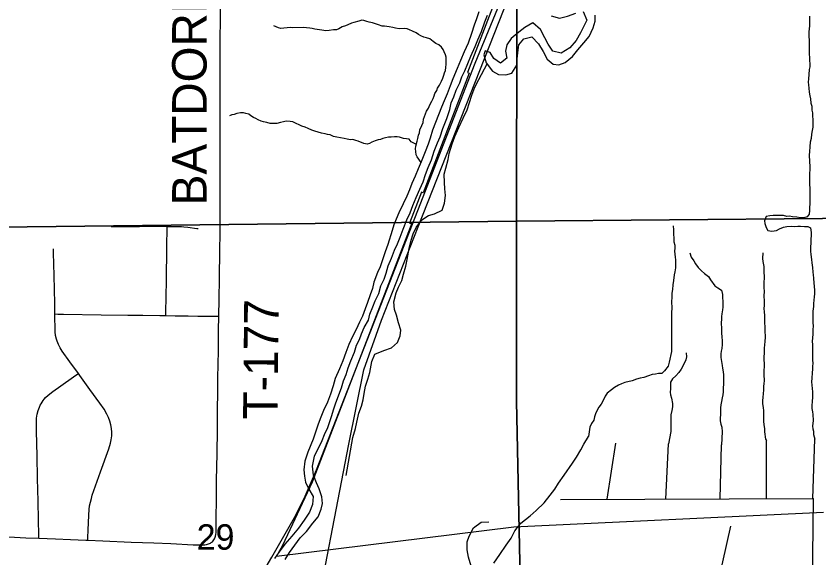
# Model space of a CAD drawing. Extents: x 0 to 34, y 0 to 22.
# Drawn here: x 18.444 to 19.767, y 10.029 to 10.922 of the extents above; entities that cross this region are included whole.
import ezdxf

# ---------------------------------------------------------------- set-up
doc = ezdxf.new("R2010")
doc.units = 0
for name, color, linetype in [('GM_X_Corporation', 7, 'Continuous'), ('GM_X_Major_River', 7, 'Continuous'), ('GM_X_Minor_River', 7, 'Continuous'), ('GM_X_Rail_Line', 7, 'Continuous'), ('GM_X_Section', 7, 'Continuous'), ('GM_X_Section_Text', 7, 'Continuous'), ('GM_X_Township_Road', 7, 'Continuous'), ('GM_X_Township_Road_Text', 7, 'Continuous')]:
    doc.layers.add(name, color=color, linetype=linetype)

msp = doc.modelspace()

# ---------------------------------------------------------------- linework, layer by layer
at = {"layer": 'GM_X_Corporation'}
msp.add_lwpolyline([(19.2479, 10.9862), (19.1874, 10.8288), (19.1902, 10.8276), (19.1145, 10.6304), (19.1117, 10.6316), (19.0921, 10.5806), (19.0955, 10.5806), (18.9315, 10.1536), (18.8828, 10.0492), (18.8728, 10.0318), (19.2638, 10.0798), (19.774, 10.1041)], dxfattribs=at)
at = {"layer": 'GM_X_Major_River'}
for points in [[(19.2063, 10.9287), (19.2022, 10.9173), (19.1985, 10.907), (19.1941, 10.8929), (19.1885, 10.8769), (19.1818, 10.8629), (19.1762, 10.8484), (19.1706, 10.8351), (19.1635, 10.8184), (19.1591, 10.8066), (19.1538, 10.7936), (19.149, 10.7818), (19.1449, 10.7716), (19.1397, 10.759), (19.1345, 10.7461), (19.13, 10.7335), (19.1259, 10.7206), (19.1226, 10.7107), (19.1178, 10.6978), (19.1114, 10.6814), (19.1062, 10.67), (19.101, 10.6578), (19.0958, 10.646), (19.0921, 10.6354), (19.0876, 10.6251), (19.0812, 10.6122), (19.0741, 10.5973), (19.0697, 10.5871), (19.0663, 10.5776), (19.0634, 10.5681), (19.056, 10.5452), (19.0519, 10.5331), (19.0485, 10.5232), (19.0433, 10.5087), (19.0392, 10.4989), (19.0333, 10.4833), (19.0307, 10.473), (19.027, 10.4624), (19.0229, 10.4498), (19.0188, 10.4392), (19.0143, 10.4274), (19.0095, 10.4171), (19.0039, 10.4053), (18.9979, 10.3935), (18.9919, 10.3802), (18.9871, 10.3672), (18.9819, 10.3536), (18.9763, 10.3402), (18.9696, 10.3246), (18.9663, 10.3125), (18.9615, 10.2984), (18.9566, 10.2855), (18.9503, 10.2718), (18.9447, 10.2577), (18.941, 10.2474), (18.9373, 10.2375), (18.9329, 10.2244)], [(18.948, 10.2221), (18.9521, 10.2323), (18.9573, 10.2434), (18.9606, 10.2533), (18.964, 10.2632), (18.9669, 10.2727), (18.9703, 10.2841), (18.9796, 10.3088), (18.9829, 10.3206), (18.9874, 10.3312), (18.9907, 10.3422), (18.9952, 10.3537), (19.0011, 10.3677), (19.0045, 10.3791), (19.0093, 10.3886), (19.0127, 10.3982), (19.0171, 10.4084), (19.0242, 10.4206), (19.0268, 10.4305), (19.0317, 10.4427), (19.0354, 10.4526), (19.0414, 10.4647), (19.0447, 10.4773), (19.0499, 10.4883), (19.0532, 10.4982), (19.057, 10.51), (19.0622, 10.5225), (19.0674, 10.5362), (19.0719, 10.5461), (19.0763, 10.5572), (19.0812, 10.5705), (19.0875, 10.5857), (19.0931, 10.5975), (19.0975, 10.6093), (19.1028, 10.6226), (19.1087, 10.6363), (19.1143, 10.6488), (19.118, 10.6606), (19.1229, 10.6724), (19.1281, 10.6846), (19.1325, 10.699), (19.1381, 10.7131), (19.1426, 10.7226), (19.147, 10.7363), (19.1534, 10.7531), (19.1582, 10.7679), (19.1608, 10.7785), (19.1649, 10.7884), (19.1689, 10.7994), (19.1749, 10.8116), (19.1783, 10.8215), (19.1831, 10.8314), (19.1928, 10.8557), (19.1999, 10.8717), (19.2044, 10.8828), (19.2107, 10.8961), (19.2163, 10.9124), (19.2204, 10.9235)], [(18.9329, 10.2244), (18.9246, 10.2032), (18.9194, 10.188), (18.9179, 10.1739), (18.9187, 10.1637), (18.9203, 10.1538), (18.926, 10.1421), (18.9329, 10.13), (18.9322, 10.117), (18.9269, 10.1041), (18.9183, 10.0908), (18.9089, 10.0778), (18.898, 10.0645), (18.8863, 10.0515), (18.8773, 10.0386), (18.8694, 10.0276)], [(18.8868, 10.0261), (18.8944, 10.0379), (18.903, 10.0497), (18.912, 10.0619), (18.9222, 10.0722), (18.9327, 10.0859), (18.9414, 10.0962), (18.9466, 10.1091), (18.9484, 10.1186), (18.9476, 10.1296), (18.943, 10.1425), (18.9384, 10.1524), (18.9335, 10.1653), (18.9319, 10.1797), (18.9356, 10.1964), (18.948, 10.2221)]]:
    msp.add_lwpolyline(points, dxfattribs=at)
at = {"layer": 'GM_X_Minor_River'}
for points in [[(19.3779, 10.9292), (19.384, 10.9152), (19.3788, 10.9038), (19.3736, 10.8939), (19.3665, 10.8817), (19.3563, 10.8695), (19.342, 10.8607), (19.3283, 10.864), (19.3203, 10.8753)], [(19.2182, 10.8449), (19.2289, 10.831), (19.2385, 10.8254), (19.2506, 10.8251), (19.2604, 10.8278), (19.2686, 10.8408), (19.2693, 10.8514), (19.2704, 10.8613), (19.2722, 10.8742), (19.2801, 10.8845), (19.2933, 10.8876), (19.3044, 10.8759), (19.3124, 10.8635), (19.3189, 10.8506), (19.3285, 10.8424), (19.338, 10.8413), (19.3482, 10.8452), (19.3606, 10.8551), (19.3692, 10.8662), (19.3794, 10.8776), (19.388, 10.8883), (19.3947, 10.9024), (19.3981, 10.9134), (19.398, 10.9233)], [(19.3253, 10.922), (19.3389, 10.9183), (19.3522, 10.9214), (19.3658, 10.9268)], [(19.7509, 10.9218), (19.7511, 10.9055), (19.7504, 10.9006), (19.7501, 10.8956), (19.7501, 10.8903), (19.7507, 10.8801), (19.7507, 10.8732), (19.7505, 10.8645), (19.7506, 10.8584), (19.751, 10.8539), (19.7511, 10.8485), (19.7515, 10.8432), (19.7516, 10.8383), (19.7505, 10.8337), (19.7502, 10.8257), (19.7496, 10.8185), (19.7489, 10.8128), (19.7493, 10.8082), (19.7498, 10.8029), (19.7506, 10.7961), (19.7514, 10.7904), (19.7527, 10.7851), (19.7535, 10.7783), (19.7547, 10.773), (19.7552, 10.7669), (19.756, 10.762), (19.7561, 10.7571), (19.7565, 10.751), (19.7567, 10.7388), (19.7556, 10.7331), (19.7545, 10.727), (19.7539, 10.7202), (19.7524, 10.7137), (19.7518, 10.7069), (19.7511, 10.6981), (19.7508, 10.6928), (19.751, 10.6814), (19.7514, 10.6742), (19.7515, 10.6696), (19.7512, 10.6616), (19.7509, 10.6563), (19.7511, 10.6438), (19.7519, 10.6385), (19.7516, 10.6309), (19.7517, 10.624), (19.7514, 10.6176), (19.7519, 10.6119), (19.7512, 10.6066), (19.7512, 10.6012), (19.7505, 10.5955)], [(19.1109, 10.6802), (19.1043, 10.6895), (19.1031, 10.6933), (19.1023, 10.6986), (19.1018, 10.7028), (19.1025, 10.7073), (19.1043, 10.7153), (19.1058, 10.7199), (19.1065, 10.7252), (19.1083, 10.7294), (19.109, 10.7344), (19.1124, 10.7416), (19.1142, 10.7466), (19.1149, 10.7516), (19.1197, 10.7649), (19.1234, 10.7699), (19.1256, 10.7756), (19.1286, 10.7817), (19.1308, 10.786), (19.1326, 10.7902), (19.1334, 10.7943), (19.1371, 10.7993), (19.1382, 10.8031), (19.1412, 10.8081), (19.1449, 10.8142), (19.1471, 10.8192), (19.1486, 10.8242), (19.1496, 10.8284), (19.1511, 10.8322), (19.1518, 10.8371), (19.1521, 10.8425), (19.1524, 10.8474), (19.1524, 10.8542), (19.1512, 10.858), (19.1492, 10.8629), (19.1472, 10.8667), (19.1445, 10.8705), (19.1403, 10.8742), (19.1353, 10.8764), (19.1311, 10.8798), (19.1253, 10.8843), (19.12, 10.8857), (19.1154, 10.8872), (19.1108, 10.889), (19.1066, 10.8912), (19.1028, 10.8942), (19.097, 10.8968), (19.0917, 10.899), (19.0879, 10.9005), (19.0833, 10.9012), (19.0749, 10.9007), (19.0688, 10.9017), (19.0642, 10.9028), (19.0585, 10.9039), (19.0509, 10.9049), (19.0467, 10.9052), (19.041, 10.9071), (19.0356, 10.9089), (19.0307, 10.9107), (19.0253, 10.9118), (19.0215, 10.9129), (19.0169, 10.9147), (19.0131, 10.9151), (19.0082, 10.9135), (18.9999, 10.9111), (18.9961, 10.9099), (18.9904, 10.9075), (18.9862, 10.9056), (18.9809, 10.904), (18.9757, 10.9009), (18.9715, 10.8989), (18.9669, 10.8992), (18.9597, 10.898), (18.954, 10.8976), (18.9475, 10.8986), (18.9395, 10.8996), (18.9357, 10.9003), (18.9315, 10.9011), (18.9277, 10.9018), (18.9224, 10.9021), (18.9174, 10.9028), (18.8988, 10.9025), (18.895, 10.9028), (18.8901, 10.9024), (18.8848, 10.9016), (18.8798, 10.9015), (18.876, 10.9026), (18.8722, 10.9041), (18.8683, 10.9059)], [(19.3203, 10.8753), (19.3149, 10.8859), (19.308, 10.8998), (19.2954, 10.9104), (19.2819, 10.9027), (19.2721, 10.895), (19.2593, 10.8847), (19.2525, 10.8744), (19.2499, 10.8641), (19.2523, 10.8524), (19.2417, 10.8444), (19.2311, 10.8519), (19.2249, 10.8617)], [(19.2249, 10.8617), (19.2168, 10.8644), (19.2142, 10.858), (19.2182, 10.8449)], [(18.9876, 10.1648), (18.9987, 10.227), (19.0028, 10.2418), (19.005, 10.2525), (19.0086, 10.2673), (19.0127, 10.2787), (19.0157, 10.2893), (19.0171, 10.2996), (19.0193, 10.3117), (19.023, 10.3231), (19.0264, 10.3345), (19.0296, 10.3524), (19.0349, 10.3646), (19.0496, 10.3707), (19.0624, 10.375), (19.0722, 10.3838), (19.0767, 10.3945), (19.0774, 10.404), (19.0739, 10.4161), (19.0704, 10.4286), (19.0673, 10.4384), (19.0661, 10.4509), (19.0698, 10.4657), (19.0739, 10.4752), (19.0791, 10.4859), (19.082, 10.4961), (19.0857, 10.5094), (19.0879, 10.5208), (19.0912, 10.5387), (19.0945, 10.5524), (19.0979, 10.563), (19.1031, 10.5733), (19.1125, 10.5859), (19.123, 10.5928), (19.1329, 10.5959), (19.1457, 10.6017), (19.1498, 10.6135), (19.1512, 10.626), (19.1504, 10.637), (19.1495, 10.6472), (19.1491, 10.6612), (19.1517, 10.6711), (19.1557, 10.6856), (19.1575, 10.6954), (19.1624, 10.7114), (19.1664, 10.7232), (19.1732, 10.738), (19.1806, 10.7536), (19.187, 10.7673), (19.1907, 10.7795), (19.1948, 10.7913), (19.1996, 10.8046), (19.2059, 10.8172), (19.2199, 10.8428)], [(19.1032, 10.7103), (19.0948, 10.7144), (19.0914, 10.719), (19.0872, 10.7193), (19.0818, 10.72), (19.0753, 10.7222), (19.0715, 10.7229), (19.0673, 10.7228), (19.0616, 10.7224), (19.0575, 10.7223), (19.0525, 10.7211), (19.048, 10.7199), (19.0442, 10.7183), (19.0404, 10.7175), (19.0351, 10.7159), (19.0298, 10.714), (19.026, 10.712), (19.0223, 10.7104), (19.0169, 10.7119), (19.0074, 10.7156), (19.0032, 10.7166), (18.9986, 10.7181), (18.9948, 10.718), (18.9891, 10.7187), (18.9841, 10.7198), (18.9784, 10.7209), (18.9719, 10.7223), (18.9669, 10.7234), (18.9612, 10.726), (18.957, 10.7267), (18.9532, 10.7277), (18.9467, 10.7288), (18.9414, 10.7302), (18.936, 10.7321), (18.931, 10.7339), (18.9249, 10.7365), (18.92, 10.7387), (18.9142, 10.7405), (18.91, 10.7427), (18.9054, 10.7446), (18.8997, 10.7472), (18.8955, 10.7482), (18.8886, 10.7485), (18.8845, 10.7477), (18.8792, 10.7461), (18.8731, 10.7445), (18.8682, 10.7445), (18.8625, 10.7448), (18.8567, 10.7462), (18.8514, 10.7477), (18.8476, 10.7487), (18.8426, 10.751), (18.8384, 10.7532), (18.8346, 10.7547), (18.8307, 10.7576), (18.8269, 10.7599), (18.8223, 10.7613), (18.8181, 10.762), (18.8132, 10.762), (18.8075, 10.7611), (18.8029, 10.7595), (18.7991, 10.7587), (18.795, 10.7575)], [(19.7505, 10.5955), (19.7472, 10.5909), (19.7415, 10.589), (19.7362, 10.5893), (19.7301, 10.5903), (19.7228, 10.591), (19.7183, 10.5921), (19.7137, 10.5916), (19.7084, 10.5931), (19.7034, 10.593), (19.6969, 10.5933), (19.6913, 10.5929), (19.6859, 10.5924), (19.6799, 10.5912), (19.6769, 10.5843), (19.6777, 10.5798), (19.6797, 10.5733), (19.6824, 10.5684), (19.6889, 10.5674), (19.6969, 10.5682), (19.7018, 10.5713), (19.7082, 10.5737), (19.7139, 10.5749), (19.7208, 10.5754), (19.7265, 10.5751), (19.7318, 10.5755), (19.7364, 10.5756), (19.7428, 10.5749), (19.7482, 10.575), (19.7527, 10.5728), (19.754, 10.5652), (19.7537, 10.5599), (19.7534, 10.5538), (19.7534, 10.5489), (19.7528, 10.5397), (19.7529, 10.5344), (19.7533, 10.5287), (19.7546, 10.5208), (19.755, 10.5151), (19.7559, 10.5071), (19.7564, 10.4999), (19.7572, 10.4953), (19.7576, 10.4897), (19.7585, 10.4813), (19.7586, 10.4764), (19.7594, 10.4692), (19.7591, 10.4638), (19.7588, 10.4589), (19.7585, 10.4536), (19.7578, 10.4483), (19.7575, 10.4433), (19.7568, 10.4353), (19.7565, 10.43), (19.7567, 10.416), (19.7571, 10.411), (19.7568, 10.4049), (19.7565, 10.3977), (19.7559, 10.3912), (19.7556, 10.3855), (19.756, 10.3802), (19.7561, 10.3753), (19.7558, 10.37), (19.7559, 10.3601), (19.7563, 10.3548), (19.7564, 10.3495), (19.7561, 10.3441), (19.7562, 10.3396), (19.7555, 10.3339), (19.7548, 10.3248), (19.7545, 10.3187), (19.7554, 10.3081), (19.7559, 10.3024), (19.7563, 10.2974), (19.756, 10.2929), (19.7553, 10.2868), (19.755, 10.2796), (19.7551, 10.275), (19.7563, 10.2697), (19.7567, 10.2651), (19.7569, 10.2553), (19.7562, 10.2461), (19.7567, 10.2412), (19.7576, 10.2374), (19.7578, 10.2322), (19.7598, 10.2246)], [(19.5264, 10.5762), (19.5269, 10.5694), (19.527, 10.5622), (19.5274, 10.5557), (19.5275, 10.5496), (19.5291, 10.5444), (19.5292, 10.5394), (19.5288, 10.5345), (19.5297, 10.5246), (19.5302, 10.5201), (19.5303, 10.5132), (19.53, 10.5068), (19.5289, 10.5003), (19.5282, 10.4953), (19.5272, 10.4862), (19.5261, 10.479), (19.5251, 10.471), (19.524, 10.4649), (19.5241, 10.4581), (19.5238, 10.4512), (19.524, 10.4406), (19.5237, 10.433), (19.5239, 10.417), (19.5236, 10.4091), (19.5237, 10.3999), (19.5234, 10.3942), (19.5236, 10.3844), (19.5237, 10.3737), (19.5234, 10.3688), (19.5198, 10.3516), (19.518, 10.3448), (19.512, 10.3371), (19.5075, 10.3329), (19.5022, 10.3324), (19.4973, 10.3316), (19.4919, 10.3308), (19.4855, 10.3288), (19.4779, 10.326), (19.4722, 10.3248), (19.4662, 10.3232), (19.4586, 10.3208), (19.4465, 10.3176), (19.4415, 10.3157), (19.4366, 10.3133), (19.4298, 10.3098), (19.4246, 10.3059), (19.4178, 10.3005), (19.4141, 10.2952), (19.4118, 10.2894), (19.4078, 10.2822), (19.404, 10.2772), (19.3992, 10.268), (19.3966, 10.2611), (19.3959, 10.2558), (19.3918, 10.25), (19.3892, 10.2443), (19.3871, 10.2289)], [(19.554, 10.5314), (19.556, 10.5242), (19.5602, 10.5186), (19.563, 10.5133), (19.5676, 10.5073), (19.573, 10.5016), (19.578, 10.4975), (19.5845, 10.4923), (19.588, 10.487), (19.595, 10.4769), (19.6, 10.4739), (19.6058, 10.4698), (19.6077, 10.463), (19.6078, 10.4584), (19.6083, 10.4508), (19.608, 10.4421), (19.6077, 10.4375), (19.6066, 10.431), (19.6059, 10.4265), (19.606, 10.4219), (19.6057, 10.4166), (19.6058, 10.4056), (19.6063, 10.3999), (19.6068, 10.3927), (19.6072, 10.387), (19.6069, 10.3802), (19.6066, 10.3741), (19.6055, 10.3695), (19.6048, 10.3649), (19.6049, 10.3589), (19.6058, 10.3524), (19.607, 10.346), (19.6078, 10.3414), (19.6086, 10.3354), (19.6095, 10.3304), (19.6095, 10.3255), (19.6092, 10.3202), (19.6093, 10.3152), (19.609, 10.3091), (19.6087, 10.3027), (19.608, 10.2974), (19.6073, 10.2928), (19.6059, 10.2863), (19.6052, 10.281), (19.6045, 10.276), (19.6045, 10.2711), (19.6042, 10.2646), (19.6039, 10.2597), (19.604, 10.2544), (19.6052, 10.2491), (19.6064, 10.2442), (19.6073, 10.2366), (19.6059, 10.2151)], [(19.6742, 10.5315), (19.6739, 10.522), (19.6744, 10.5174), (19.6756, 10.5091), (19.6761, 10.503), (19.6762, 10.4893), (19.6759, 10.484), (19.6757, 10.4753), (19.6762, 10.4665), (19.6758, 10.462), (19.6764, 10.4506), (19.6764, 10.4449), (19.6761, 10.4399), (19.6762, 10.4343), (19.6767, 10.4282), (19.6767, 10.4221), (19.6772, 10.4157), (19.6773, 10.41), (19.6777, 10.4035), (19.6779, 10.3925), (19.6776, 10.3853), (19.6766, 10.3746), (19.6763, 10.3678), (19.676, 10.3587), (19.6762, 10.3461), (19.6756, 10.3362), (19.676, 10.3309), (19.6762, 10.3207), (19.6758, 10.3161), (19.6755, 10.3112), (19.6752, 10.3051), (19.6745, 10.2998), (19.6742, 10.2933), (19.6739, 10.2884), (19.6736, 10.283), (19.6748, 10.2762), (19.6753, 10.2717), (19.6754, 10.2599), (19.6751, 10.2538), (19.6756, 10.2485), (19.6768, 10.2417), (19.6772, 10.2367), (19.6785, 10.2246), (19.68, 10.2223)], [(19.5478, 10.3668), (19.5482, 10.36), (19.5471, 10.3554), (19.5453, 10.3505), (19.5394, 10.3397), (19.5356, 10.3344), (19.5308, 10.329), (19.5255, 10.324), (19.5221, 10.3186), (19.5218, 10.3122), (19.5219, 10.3072), (19.5216, 10.3019), (19.522, 10.2974), (19.5236, 10.2921), (19.5253, 10.2833), (19.5253, 10.2776), (19.5243, 10.2719), (19.5225, 10.2643), (19.5228, 10.237), (19.5188, 10.217)], [(19.2311, 10.0198), (19.2409, 10.0346), (19.251, 10.0495), (19.2597, 10.0613), (19.2657, 10.0731), (19.2755, 10.086), (19.2909, 10.0982), (19.3007, 10.1066), (19.3139, 10.1196), (19.3237, 10.1322), (19.3316, 10.1421), (19.3372, 10.152), (19.347, 10.1653), (19.3605, 10.1851), (19.3669, 10.1946), (19.374, 10.2068), (19.3792, 10.2163), (19.3871, 10.2289)], [(19.4179, 10.1253), (19.4322, 10.2181)], [(19.5144, 10.1257), (19.5188, 10.217)], [(19.6036, 10.1261), (19.6059, 10.2151)], [(19.6804, 10.1263), (19.68, 10.2223)], [(19.7568, 10.1266), (19.7598, 10.2246)], [(19.3407, 10.1251), (19.7576, 10.1266)], [(19.7569, 10.1266), (19.7546, 9.8917)], [(19.2102, 9.9833), (19.2033, 9.9889), (19.1991, 10.0014), (19.1937, 10.0151), (19.1891, 10.0302), (19.1868, 10.042), (19.1867, 10.0552), (19.1904, 10.0648), (19.1972, 10.0785), (19.21, 10.0876), (19.2229, 10.0884)], [(19.1277, 9.867), (19.173, 9.8343), (19.1787, 9.829), (19.1893, 9.8256), (19.2075, 9.8238), (19.582, 9.9763), (19.5884, 9.9797), (19.6009, 9.9904), (19.6216, 10.0812)]]:
    msp.add_lwpolyline(points, dxfattribs=at)
at = {"layer": 'GM_X_Rail_Line'}
for points in [[(18.7784, 9.1775), (18.7977, 9.2424), (18.8168, 9.3375), (18.9298, 9.894), (18.9918, 10.216), (19.0166, 10.3387), (19.0457, 10.4205), (19.1061, 10.5746), (19.3565, 11.2099), (19.4976, 11.5746), (19.6255, 11.8884), (19.6416, 11.9475), (19.8022, 12.6107)], [(18.3456, 9.1775), (18.4026, 9.253), (18.4191, 9.2756), (18.4369, 9.3019), (18.4562, 9.3316), (18.4825, 9.3763), (18.5113, 9.4254), (18.5779, 9.5391), (18.7488, 9.8313), (18.8651, 10.0298), (18.9022, 10.0956), (18.9197, 10.1306), (18.9384, 10.174), (19.1055, 10.6015), (19.1999, 10.8441), (19.2593, 10.9887), (19.3524, 11.227), (19.6427, 11.9632)]]:
    msp.add_lwpolyline(points, dxfattribs=at)
at = {"layer": 'GM_X_Section'}
for points in [[(20.27, 11.6062), (20.2767, 10.5924), (19.2682, 10.5835), (19.2699, 11.5992)], [(19.2699, 11.5992), (19.2682, 10.5835), (18.2719, 10.572), (18.2587, 11.5914)], [(19.2682, 10.5835), (20.2767, 10.5924), (20.2846, 10.0963), (20.2761, 9.5918), (19.2823, 9.5962), (19.2682, 10.2871)], [(18.2719, 10.572), (19.2682, 10.5835), (19.2682, 10.2871), (19.2823, 9.5962), (18.8511, 9.5674), (18.2785, 9.5574)]]:
    msp.add_lwpolyline(points, close=True, dxfattribs=at)
at = {"layer": 'GM_X_Township_Road'}
for points in [[(18.7777, 10.4271), (18.7777, 10.4304), (18.7783, 10.4521), (18.779, 10.4924), (18.7794, 10.5327), (18.7796, 10.542), (18.7797, 10.5576), (18.7798, 10.5731), (18.7798, 10.5793), (18.7799, 10.5822), (18.78, 10.5878), (18.78, 10.5975), (18.78, 10.6049), (18.7801, 10.6121), (18.7801, 10.6174), (18.7801, 10.6215), (18.7801, 10.6269), (18.7801, 10.6299), (18.78, 10.6423), (18.7799, 10.6516), (18.7799, 10.6671), (18.7798, 10.6796), (18.7797, 10.6888), (18.7799, 10.7012), (18.7798, 10.7168), (18.7797, 10.7193), (18.7798, 10.7224), (18.78, 10.7504), (18.7801, 10.7846), (18.7801, 10.8001), (18.78, 10.8156), (18.7799, 10.856), (18.7801, 10.8933), (18.7802, 10.9058), (18.7802, 10.9085), (18.7802, 10.9139), (18.7803, 10.9386)], [(18.6001, 10.5747), (18.6188, 10.5751), (18.6469, 10.5751), (18.675, 10.5754), (18.6924, 10.5751)], [(18.6904, 10.428), (18.6905, 10.4352), (18.6908, 10.4571), (18.6913, 10.4884), (18.6918, 10.5384), (18.6922, 10.5536), (18.6923, 10.5613), (18.6923, 10.567), (18.6924, 10.5751)], [(18.6924, 10.5751), (18.7042, 10.5751), (18.7093, 10.575), (18.713, 10.5749), (18.7159, 10.5747), (18.72, 10.5744), (18.7267, 10.5737), (18.7414, 10.5719), (18.7436, 10.5715)], [(18.5075, 10.4308), (18.5072, 10.4479), (18.5063, 10.4944), (18.5058, 10.513), (18.5054, 10.5317), (18.505, 10.5379)], [(18.5075, 10.4308), (18.5123, 10.4307), (18.5216, 10.4307), (18.5839, 10.4295), (18.6275, 10.4289), (18.6525, 10.4287), (18.6805, 10.4281), (18.6904, 10.428)], [(18.5462, 10.3328), (18.5324, 10.352), (18.5197, 10.3696), (18.5164, 10.3749), (18.5134, 10.3803), (18.5121, 10.3832), (18.511, 10.3861), (18.5101, 10.389), (18.5088, 10.3951), (18.5081, 10.4013), (18.5075, 10.4308)], [(18.6904, 10.428), (18.7055, 10.4279), (18.7273, 10.4276), (18.7429, 10.4273), (18.7584, 10.427), (18.7677, 10.427), (18.7742, 10.4271), (18.7777, 10.4271)], [(18.767, 10.0553), (18.7684, 10.0569), (18.7695, 10.0585), (18.7703, 10.0601), (18.771, 10.0612), (18.7721, 10.0643), (18.7728, 10.0674), (18.7732, 10.0705), (18.7734, 10.0737), (18.7734, 10.08), (18.7734, 10.0915), (18.7734, 10.0972), (18.7734, 10.1048), (18.7736, 10.1147), (18.7737, 10.1237), (18.7738, 10.1356), (18.7739, 10.1436), (18.7741, 10.1594), (18.7744, 10.1756), (18.7745, 10.1849), (18.7747, 10.1942), (18.7748, 10.2066), (18.7749, 10.2159), (18.7753, 10.2249), (18.7754, 10.2295), (18.7754, 10.2335), (18.7754, 10.2455), (18.7755, 10.2765), (18.7756, 10.2796), (18.7758, 10.2951), (18.7759, 10.3067), (18.776, 10.3137), (18.7763, 10.326), (18.7763, 10.3327), (18.7764, 10.3401), (18.7764, 10.347), (18.7767, 10.3559), (18.7769, 10.3622), (18.7771, 10.3701), (18.7771, 10.3979), (18.7771, 10.4054), (18.7772, 10.4094), (18.7775, 10.4211), (18.7777, 10.4271)], [(18.4812, 10.0612), (18.481, 10.0664), (18.4803, 10.0913), (18.4797, 10.1224), (18.4791, 10.1598), (18.4782, 10.1971), (18.4772, 10.2376), (18.4771, 10.25), (18.4773, 10.2593), (18.4776, 10.2624), (18.4782, 10.2655), (18.4798, 10.2715), (18.482, 10.2773), (18.4833, 10.2802), (18.4847, 10.2829), (18.4881, 10.2881), (18.49, 10.2906), (18.4921, 10.2929), (18.4966, 10.2971), (18.504, 10.3028), (18.5345, 10.3242), (18.542, 10.3297), (18.5462, 10.3328)], [(18.5617, 10.0579), (18.5619, 10.0621), (18.5625, 10.0745), (18.5634, 10.0992), (18.5641, 10.1085), (18.5648, 10.1146), (18.566, 10.1207), (18.5676, 10.1268), (18.5683, 10.1293), (18.5692, 10.1322), (18.5827, 10.1707), (18.5962, 10.2087), (18.599, 10.2176), (18.6004, 10.2236), (18.6011, 10.2298), (18.6012, 10.236), (18.6008, 10.2422), (18.5998, 10.2483), (18.5982, 10.2543), (18.596, 10.2601), (18.5933, 10.2657), (18.5885, 10.2737), (18.5814, 10.2839), (18.5649, 10.3064), (18.5487, 10.3292), (18.5462, 10.3328)], [(18.2769, 10.0693), (18.3223, 10.0673), (18.3658, 10.0656), (18.391, 10.0646), (18.4047, 10.064), (18.4178, 10.0635), (18.4412, 10.0627), (18.4594, 10.062), (18.4812, 10.0612)], [(18.4812, 10.0612), (18.5087, 10.0601), (18.5335, 10.0591), (18.5584, 10.058), (18.5617, 10.0579)], [(18.5617, 10.0579), (18.5864, 10.0567), (18.633, 10.0548), (18.6517, 10.0541), (18.6704, 10.0535), (18.6984, 10.0524), (18.7356, 10.0505), (18.7482, 10.0501), (18.7544, 10.0505), (18.7576, 10.051), (18.7607, 10.0519), (18.7621, 10.0524), (18.7637, 10.0531), (18.7651, 10.054), (18.767, 10.0553)]]:
    msp.add_lwpolyline(points, dxfattribs=at)

# ---------------------------------------------------------------- texts
at = {"layer": 'GM_X_Section_Text'}
msp.add_text('29', height=0.04186, rotation=0, dxfattribs=at).set_placement((18.7412, 10.0423))
at = {"layer": 'GM_X_Township_Road_Text'}
for s, rotation, p in [('BATDORF', 90, (18.7576, 10.6098)), ('T-177', 89.4378, (18.8744, 10.2565))]:
    msp.add_text(s, height=0.05682, rotation=rotation, dxfattribs=at).set_placement(p)

doc.saveas('drawing.dxf')
